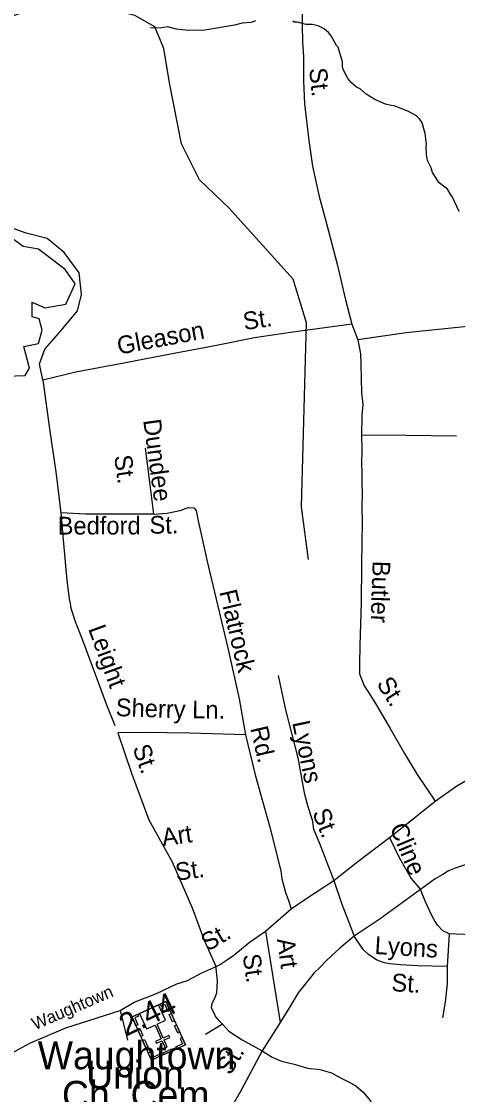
# Model space of a CAD drawing. Extents: x 1547597 to 1699558, y 810033 to 920809.
# Drawn here: x 1644617 to 1646955, y 846092 to 851839 of the extents above; entities that cross this region are included whole.
import ezdxf

# ---------------------------------------------------------------- set-up
doc = ezdxf.new("R2010")
doc.units = 0
for name, color, linetype in [('Exist Cultural Cemetery Label', 7, 'Continuous'), ('Exist Cultural Church with Cemetery CELL', 7, 'Continuous'), ('Exist Hydrographic Creek Single Shore', 7, 'Continuous'), ('Exist Hydrographic Misc Water Feature', 7, 'Continuous'), ('Exist Road Non-System Type 51', 7, 'Continuous'), ('Exist Road Non-System Type 51 Label', 7, 'Continuous'), ('Exist Road Secondary Mileage Hundredths English Label', 7, 'Continuous'), ('Exist Road Secondary Type 51 Attributed', 7, 'Continuous'), ('Exist Road Secondary Type 51 Label', 7, 'Continuous')]:
    doc.layers.add(name, color=color, linetype=linetype)

msp = doc.modelspace()

# ---------------------------------------------------------------- linework, layer by layer
at = {"layer": 'Exist Cultural Church with Cemetery CELL'}
for points in [[(1645495.5, 846357.9), (1645313.9, 846276.3), (1645209.6, 846508.6), (1645391.2, 846590.2)], [(1645361, 846576.6), (1645365.8, 846566.1), (1645385.8, 846575.1), (1645402.4, 846538.2), (1645412.5, 846542.8), (1645391.3, 846590.1)], [(1645351.9, 846572.5), (1645249.6, 846526.5), (1645286.7, 846443.9), (1645333, 846464.7), (1645366.4, 846390.4), (1645336.3, 846376.9), (1645340.8, 846366.8), (1645370.9, 846380.3), (1645388.2, 846341.8), (1645398.8, 846346.6), (1645381.5, 846385.1), (1645411.7, 846398.7), (1645407.2, 846408.7), (1645377, 846395.1), (1645343.6, 846469.5), (1645389, 846489.9)], [(1645239.8, 846522.2), (1645244.5, 846511.7), (1645224.4, 846502.7), (1645241, 846465.8), (1645230.8, 846461.3), (1645209.6, 846508.6)], [(1645419.9, 846526.4), (1645437.6, 846486.9), (1645427.2, 846482.2), (1645409.5, 846521.7)], [(1645249.6, 846447.3), (1645267.3, 846407.8), (1645256.9, 846403.2), (1645239.2, 846442.7)], [(1645447.4, 846465.1), (1645465.1, 846425.5), (1645454.8, 846420.9), (1645437, 846460.4)], [(1645276.5, 846387.2), (1645294.3, 846347.7), (1645283.9, 846343), (1645266.1, 846382.5)], [(1645477.8, 846397.4), (1645467.4, 846392.8), (1645480.6, 846363.4), (1645443.6, 846346.8), (1645448.2, 846336.6), (1645495.5, 846357.9)], [(1645296.1, 846315.9), (1645306.4, 846320.5), (1645319.6, 846291.1), (1645356.6, 846307.8), (1645361.2, 846297.6), (1645313.8, 846276.4)], [(1645427.9, 846327.6), (1645380.6, 846306.3), (1645376, 846316.7), (1645423.3, 846338)]]:
    msp.add_lwpolyline(points, close=True, dxfattribs=at)
at = {"layer": 'Exist Hydrographic Creek Single Shore'}
msp.add_lwpolyline([(1646156.1, 848957.8), (1646118, 849240.8), (1646146, 850225), (1646074.1, 850459.6), (1645728, 850840.8), (1645572.1, 850991.8), (1645474.1, 851184.1), (1645411, 851510.4), (1645380.1, 851694.9), (1645332.1, 851810.7), (1645224.1, 851872), (1644941, 851940.1), (1644641, 851893.6), (1643896, 851636.4), (1643612, 851573.2)], dxfattribs=at)
at = {"layer": 'Exist Hydrographic Misc Water Feature'}
for points in [[(1645872, 851842), (1645847.9, 851834.2), (1645799.9, 851830.6), (1645759.9, 851819), (1645599.9, 851792.2), (1645511.9, 851791), (1645448, 851797.5), (1645400.1, 851809.9), (1645360.2, 851804.2), (1645309.3, 851804.6)], [(1646963.7, 850822), (1646926.3, 850902.2), (1646918.4, 850910.3), (1646900.6, 850940.4), (1646856.8, 850974.7), (1646821.3, 851031), (1646813.5, 851055), (1646793.8, 851095.1), (1646788, 851127.2), (1646786.3, 851167.1), (1646788.4, 851183.1), (1646780.8, 851239.2), (1646765.2, 851297.3), (1646751.3, 851317.3), (1646735.6, 851333.4), (1646687.8, 851359.8), (1646616, 851388.3), (1646600, 851388.5), (1646568.1, 851396.8), (1646512.4, 851421.2), (1646464.6, 851449.6), (1646432.8, 851477.8), (1646412.9, 851488), (1646387.1, 851510.1), (1646367.3, 851534.2), (1646341.6, 851582.4), (1646337.8, 851598.5), (1646338, 851622.4), (1646314.5, 851702.6), (1646306.6, 851710.6), (1646277, 851762.8), (1646263.1, 851780.9), (1646239.3, 851799.1), (1646207.4, 851815.4), (1646175.6, 851823.6), (1646143.6, 851823.9), (1646095.7, 851836.2), (1646079.7, 851836.4), (1646071.7, 851840.4)], [(1644674.1, 850257.4), (1644674.1, 850336.7), (1644742.1, 850306.5), (1644855.2, 850325.4), (1644904.3, 850434.9), (1644851.5, 850510.4), (1644708.1, 850619.9), (1644625.1, 850635), (1644338.4, 850842.7), (1644198.8, 850786), (1644014, 850699.2), (1643904.6, 850540.6), (1643851.7, 850419.8), (1643795.2, 850178.1), (1643814, 850053.5), (1643953.6, 849951.6), (1644108.3, 849925.2), (1644636.4, 849944), (1644659.1, 849981.8), (1644628.9, 850098.8), (1644708.1, 850113.9), (1644727, 850185.7), (1644711.9, 850246.1), (1644674.1, 850257.4)]]:
    msp.add_lwpolyline(points, dxfattribs=at)
at = {"layer": 'Exist Road Non-System Type 51'}
for p, q in [((1646387.4, 850217.8), (1646420.8, 850134.8)), ((1645924.5, 846966.7), (1646004.8, 846477.8)), ((1646910.2, 846953.5), (1646899.4, 846777.6)), ((1645145.2, 846542.3), (1645186.1, 846382.8)), ((1646004.8, 846477.8), (1645907, 846326.8)), ((1645694.9, 846468.9), (1645604.2, 846414.3))]:
    msp.add_line(p, q, dxfattribs=at)
for points in [[(1646140.7, 852669.6), (1646128.9, 852433), (1646129.4, 852223.1), (1646119.7, 852020.5), (1646122.5, 851820.5), (1646123.7, 851726.7), (1646128.4, 851652.8), (1646129.1, 851521.1), (1646134.7, 851397.8), (1646157.5, 851201.4), (1646177.3, 851065.1), (1646212.6, 850902.5), (1646252.3, 850757.9), (1646308.7, 850539), (1646353.5, 850348.4), (1646387.4, 850217.8)], [(1644731.7, 849919.2), (1644713.4, 850005.9), (1644742.5, 850085), (1644829.9, 850185), (1644917.3, 850289.1), (1644938.1, 850376.6), (1644925.6, 850493.2), (1644846.5, 850601.5), (1644755, 850676.5), (1644642.6, 850705.6), (1644538.6, 850743.1), (1644363.8, 850951.4), (1644255.6, 850909.7), (1644072.5, 850826.4), (1643885.2, 850701.5), (1643826.9, 850593.2), (1643822.8, 850443.2), (1643860.2, 850222.5), (1643931, 850143.3), (1644022.5, 850126.7)], [(1646387.4, 850217.8), (1646058.9, 850173.1), (1645866.5, 850144.2), (1645661.9, 850103.3), (1645369.2, 850048), (1645128.6, 850001.9), (1645068.9, 849991)], [(1647008.9, 850205.8), (1646679.2, 850171.7), (1646420.8, 850134.8)], [(1646420.8, 850134.8), (1646434.7, 850059.4), (1646436, 850006.9), (1646437.7, 849925.4), (1646440.7, 849852.1), (1646447.6, 849787.9), (1646442.4, 849729.2), (1646440.8, 849623)], [(1645068.9, 849991), (1644908, 849961.5), (1644731.7, 849919.2)], [(1644731.7, 849919.2), (1644768.8, 849644.8), (1644801.1, 849427.7), (1644828.1, 849207.2)], [(1646440.8, 849623), (1646442.1, 849544.5), (1646440.9, 849469.7), (1646442.4, 849426.6), (1646442.4, 849362), (1646443.9, 849312.7), (1646442.1, 849236.6), (1646442.9, 849160.5), (1646442.4, 849048.7), (1646440.9, 848931.7), (1646437.8, 848725.4), (1646431.7, 848498.8), (1646430.1, 848397.2), (1646430.1, 848344.8), (1646446, 848305.1), (1646453.7, 848280.9), (1646476.5, 848249.1), (1646515.4, 848186.5), (1646593.1, 848052.3), (1646669.9, 847919.5), (1646739.1, 847805.6), (1646835.6, 847663)], [(1646949.9, 849618.4), (1646679.2, 849621.4), (1646440.8, 849623)], [(1645279.4, 849554), (1645304, 849371.6), (1645324, 849200.7)], [(1645324, 849200.7), (1645397.8, 849205.3), (1645474.7, 849222.2), (1645494.7, 849231.5), (1645513.2, 849236.1), (1645541.1, 849234), (1645552.9, 849219.7), (1645563.9, 849165.3), (1645614.7, 848940.5), (1645725.7, 848476.2), (1645783.4, 848211.2), (1645818.2, 848019.5)], [(1645324, 849200.7), (1645077.9, 849201.1), (1644962, 849200.9), (1644828.1, 849207.2)], [(1644828.1, 849207.2), (1644841, 849063.7), (1644860, 848846.3), (1644872.4, 848748), (1644878.1, 848721.9), (1644881.6, 848698), (1644891.2, 848669.8), (1644904.5, 848625.5), (1644942.8, 848530.9), (1645011.8, 848343.8), (1645073.1, 848178.8), (1645117.3, 848068.1)], [(1645993.2, 848336.1), (1646033.2, 848152.9), (1646097.8, 847896.5), (1646132.7, 847709.1), (1646149.7, 847640.7), (1646176.2, 847563.9), (1646183.4, 847514.5), (1646212.2, 847442), (1646292.3, 847239.1)], [(1645818.2, 848019.5), (1645520.5, 848027.2), (1645276.5, 848031.1), (1645134.4, 848029.1)], [(1645134.4, 848029.1), (1645207.2, 847812.7), (1645299, 847563.3), (1645424.4, 847339.3), (1645532.6, 847091.9), (1645595.9, 846918.9), (1645656.8, 846783.7)], [(1645818.2, 848019.5), (1645870, 847804.2), (1645949, 847525.1), (1646008.2, 847289.9), (1646012.2, 847247.5), (1646021.8, 847215.3), (1646033.3, 847174.1), (1646046.7, 847137.8), (1646063.4, 847087.4)], [(1648451.1, 847691.4), (1648103.9, 847616.2), (1647891.6, 847563), (1647774.4, 847532.1), (1647545.5, 847478.1), (1647306.6, 847413.9), (1647092.1, 847354.1), (1647012.4, 847327.6), (1646941.7, 847305.5), (1646906.3, 847290), (1646875.3, 847270), (1646835.5, 847247.9), (1646756.8, 847190.4)], [(1646590.9, 847469.2), (1646644, 847358.6), (1646705.9, 847250.1), (1646756.8, 847190.4)], [(1646292.3, 847239.1), (1646334.4, 847112.9), (1646372, 847015.6), (1646400.7, 846940.3)], [(1646756.8, 847190.4), (1646540, 847033.3), (1646400.7, 846940.3)], [(1646910.2, 846953.5), (1646876.5, 846970), (1646847.5, 847000.1), (1646829.8, 847028.8), (1646812.1, 847062), (1646783.3, 847124), (1646756.8, 847190.4)], [(1646400.7, 846940.3), (1646323.3, 846876.1), (1646254.7, 846812), (1646217.1, 846772.1), (1646186.2, 846743.4), (1646150.8, 846699.1), (1646099.9, 846637.1), (1646055.7, 846561.9), (1646004.8, 846477.8)], [(1646899.4, 846777.6), (1646739.5, 846782.2), (1646649.7, 846787.7), (1646591.8, 846792.4), (1646563.9, 846797), (1646542, 846805.3), (1646520.2, 846813.7), (1646500.4, 846825.9), (1646476.7, 846842.4), (1646449.4, 846869.5), (1646400.7, 846940.3)], [(1647661.3, 846917.4), (1647245.7, 846938), (1646950.2, 846950.8), (1646910.2, 846953.5)], [(1645656.8, 846783.7), (1645666.4, 846701.1), (1645662.6, 846635.7), (1645651.7, 846606.6), (1645637.6, 846580), (1645634.5, 846556), (1645648, 846529.7), (1645657.7, 846509.5), (1645669.5, 846495.2), (1645694.9, 846468.9)], [(1646899.4, 846777.6), (1646899.8, 846685.5), (1646888.4, 846587.7), (1646874.9, 846503.9)], [(1645694.9, 846468.9), (1645728.3, 846431.7), (1645800.8, 846384.6), (1645907, 846326.8)], [(1645907, 846326.8), (1645792.8, 846112), (1645663.8, 845889.2)], [(1645907, 846326.8), (1645961.4, 846292.5), (1646011, 846271.7), (1646078.7, 846254.7), (1646150.3, 846233.4), (1646216.8, 846225.8), (1646278.5, 846208.8), (1646311.7, 846191.7), (1646341.4, 846175.2), (1646381.3, 846156), (1646409.2, 846139.4), (1646449.8, 846104.9), (1646487.8, 846058.9), (1646509, 846012.4), (1646539.8, 845935.5), (1646542.9, 845882), (1646555.5, 845839.9), (1646559.3, 845797.9), (1646572.4, 845713.2), (1646563.5, 845657.3), (1646551.7, 845618.2), (1646551.7, 845553.3)]]:
    msp.add_lwpolyline(points, dxfattribs=at)
at = {"layer": 'Exist Road Secondary Type 51 Attributed'}
msp.add_lwpolyline([(1644544.5, 846303.1), (1644661.9, 846367.4), (1644855.1, 846450.3), (1645145.2, 846542.3), (1645220.8, 846587.3), (1645341.4, 846634.4), (1645450.4, 846685.9), (1645506.9, 846703.9), (1645584.6, 846744.8), (1645647.9, 846773.4), (1645678.6, 846787.8), (1645721.2, 846815.9), (1645755.5, 846839.4), (1645837.9, 846906.4), (1645924.5, 846966.7), (1646063.4, 847087.4), (1646137, 847136.5), (1646292.3, 847239.1), (1646420.6, 847340.9), (1646590.9, 847469.2), (1646717.1, 847568.9), (1646835.6, 847663), (1646951.9, 847746.2), (1647018.9, 847785.9)], dxfattribs=at)

# ---------------------------------------------------------------- texts
at = {"layer": 'Exist Cultural Cemetery Label'}
for s, p in [('Waughtown', (1644704.1, 846227.8)), ('Union', (1644963.7, 846123.8)), ('Ch. Cem.', (1644833.9, 846015.6))]:
    msp.add_text(s, height=150, dxfattribs=at).set_placement(p)
at = {"layer": 'Exist Road Non-System Type 51 Label'}
for s, rotation, p in [('St.', 275.91374, (1646159.2, 851587.1)), ('St.', 8.54079, (1645812, 850185.8)), ('Gleason', 10.69677, (1645139, 850054.6)), ('Dundee', 277.7541, (1645269.2, 849703.9)), ('St.', 277.7541, (1645113.4, 849512.1)), ('Bedford', 0.12168, (1644810.9, 849091.4)), ('St.', 0.49432, (1645303.6, 849096)), ('Butler', 268.20017, (1646500, 848952)), ('Flatrock', 283.172, (1645676.7, 848785)), ('Leight', 290.25344, (1644973.3, 848587.1)), ('St.', 302.18328, (1646517.9, 848292.8)), ('Sherry', 358.07485, (1645121.3, 848119.4)), ('Ln.', 359.42703, (1645531.8, 848107.2)), ('Lyons', 281.77068, (1646068.1, 848084.9)), ('Rd.', 282.83084, (1645843.2, 848054.6)), ('St.', 289.38688, (1645211.4, 847949.1)), ('St.', 291.64774, (1646174.8, 847602.6)), ('Art', 8.13615, (1645376, 847421.9)), ('Cline', 292.64526, (1646589.4, 847523.2)), ('St.', 8.13615, (1645448.6, 847236.9)), ('Lyons', 356.54158, (1646508.7, 846845.5)), ('Art', 277.92473, (1645986.5, 846924.1)), ('St.', 277.92473, (1645802.9, 846840.1)), ('St.', 356.54158, (1646598.5, 846646.3)), ('St.', 59.32328, (1645737.2, 846191))]:
    msp.add_text(s, height=95, rotation=rotation, dxfattribs=at).set_placement(p)
at = {"layer": 'Exist Road Secondary Mileage Hundredths English Label'}
msp.add_text('2.44', height=120, rotation=25.59306, dxfattribs=at).set_placement((1645177.5, 846402))
at = {"layer": 'Exist Road Secondary Type 51 Attributed'}
msp.add_text('Waughtown', height=65.62, rotation=23.27571, dxfattribs=at).set_placement((1644689.9, 846436.8))
at = {"layer": 'Exist Road Secondary Type 51 Label'}
msp.add_text('St.', height=95, rotation=30.24603, dxfattribs=at).set_placement((1645614.9, 846856.6))

doc.saveas('drawing.dxf')
